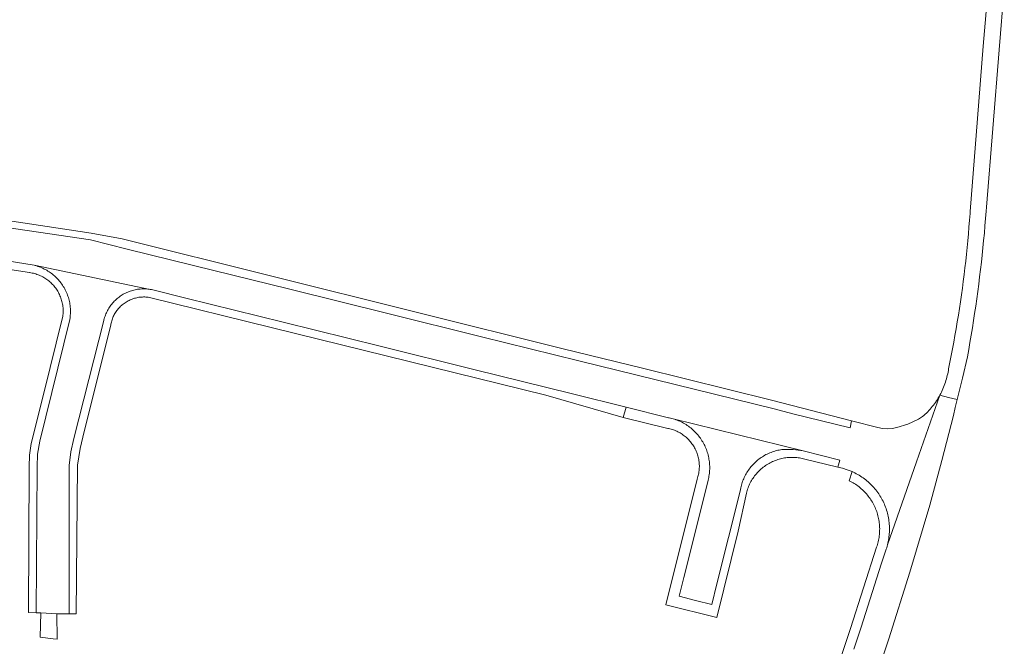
# Model space of a CAD drawing. Extents: x 146402 to 164798, y 455483 to 464134.
# Tile 568 of 575: x 163169 to 163367, y 460867 to 460994. Entities that reach past the tile are written whole.
import ezdxf

# ---------------------------------------------------------------- set-up
doc = ezdxf.new("R2010")
doc.units = 0
doc.header["$LTSCALE"] = 0.2
for name, color, linetype, lineweight in [('B-XX-VH-VERHARDING_ASFALT-GV', 252, 'CONTINUOUS', 18), ('B-XX-VH-VERHARDING_BETONSTRAATSTEEN-GV', 252, 'CONTINUOUS', 18), ('B-XX-VH-VERHARDING_FUNDERING_ZAND-GV', 252, 'CONTINUOUS', 18), ('B-XX-VH-VERHARDING_TEGEL-GV', 252, 'CONTINUOUS', 18)]:
    doc.layers.add(name, color=color, linetype=linetype, lineweight=lineweight)

msp = doc.modelspace()

# ---------------------------------------------------------------- linework, layer by layer
at = {"layer": 'B-XX-VH-VERHARDING_ASFALT-GV'}
for points in [[(163363.9, 461000), (163362.891, 460988.258), (163361.744, 460973.72), (163360.264, 460954.95), (163360.235, 460954.527), (163360.134, 460953.153), (163360.025, 460951.781), (163359.909, 460950.409), (163359.784, 460949.037), (163359.652, 460947.667), (163359.512, 460946.297), (163359.363, 460944.928), (163359.207, 460943.56), (163359.043, 460942.193), (163358.87, 460940.826), (163358.69, 460939.461), (163358.502, 460938.097), (163358.306, 460936.734), (163358.102, 460935.372), (163357.89, 460934.012), (163357.671, 460932.652), (163357.443, 460931.294), (163357.207, 460929.938), (163356.964, 460928.582), (163356.713, 460927.229), (163356.454, 460925.876), (163356.187, 460924.525), (163355.912, 460923.176), (163355.866, 460922.868), (163355.807, 460922.521), (163355.74, 460922.175), (163355.664, 460921.83), (163355.582, 460921.487), (163355.491, 460921.146), (163355.392, 460920.808), (163355.286, 460920.472), (163355.173, 460920.138), (163355.052, 460919.807), (163354.923, 460919.478), (163354.787, 460919.153), (163354.644, 460918.831), (163354.493, 460918.512), (163354.335, 460918.197), (163354.17, 460917.885), (163355.923, 460917.429), (163357.666, 460916.976), (163358.7, 460921.29), (163359.704, 460925.611), (163359.969, 460927.07), (163360.225, 460928.531), (163360.475, 460929.993), (163360.716, 460931.457), (163360.949, 460932.921), (163361.174, 460934.387), (163361.391, 460935.855), (163361.601, 460937.323), (163361.802, 460938.792), (163361.996, 460940.263), (163362.181, 460941.734), (163362.359, 460943.207), (163362.529, 460944.68), (163362.691, 460946.155), (163362.845, 460947.63), (163362.99, 460949.106), (163363.128, 460950.582), (163363.258, 460952.06), (163363.38, 460953.538), (163363.494, 460955.017), (163363.553, 460955.82), (163366.129, 460987.58), (163367.153, 461000)], [(163115.88, 460953.039), (163171.552, 460944.076), (163194.943, 460939.212), (163195.196, 460939.165), (163195.446, 460939.111), (163202.13, 460937.47), (163221.75, 460932.6), (163241.31, 460927.79), (163260.21, 460923.08), (163280.08, 460918.14), (163290.9, 460915.46), (163299.47, 460913.34), (163299.546, 460913.324), (163299.826, 460913.263), (163300.104, 460913.193), (163300.381, 460913.116), (163300.408, 460913.107), (163326.623, 460906.643), (163333.98, 460904.8), (163333.599, 460903.35), (163334.52, 460903.16), (163335.496, 460902.849), (163336.445, 460902.465), (163336.737, 460902.33), (163337.026, 460902.187), (163337.312, 460902.036), (163337.594, 460901.879), (163337.872, 460901.715), (163338.146, 460901.544), (163338.416, 460901.367), (163338.681, 460901.182), (163338.942, 460900.991), (163339.197, 460900.794), (163339.448, 460900.591), (163339.694, 460900.381), (163339.934, 460900.165), (163340.169, 460899.944), (163340.398, 460899.716), (163340.622, 460899.483), (163340.84, 460899.245), (163341.052, 460899.001), (163341.258, 460898.752), (163341.457, 460898.498), (163341.65, 460898.24), (163341.837, 460897.976), (163342.017, 460897.708), (163342.084, 460897.601), (163342.248, 460897.325), (163342.406, 460897.046), (163342.557, 460896.762), (163342.701, 460896.475), (163342.837, 460896.185), (163342.967, 460895.891), (163343.089, 460895.594), (163343.203, 460895.294), (163343.31, 460894.991), (163343.41, 460894.685), (163343.501, 460894.378), (163343.586, 460894.068), (163343.662, 460893.756), (163343.731, 460893.442), (163343.791, 460893.127), (163343.844, 460892.81), (163343.889, 460892.492), (163343.926, 460892.173), (163343.955, 460891.854), (163343.976, 460891.533), (163343.989, 460891.212), (163343.994, 460890.891), (163343.991, 460890.57), (163343.98, 460890.249), (163343.962, 460889.929), (163343.935, 460889.609), (163343.9, 460889.289), (163343.857, 460888.971), (163343.806, 460888.654), (163343.748, 460888.338), (163343.681, 460888.024), (163343.607, 460887.712), (163349.466, 460904.427), (163354.17, 460917.885), (163354.02, 460917.615), (163353.841, 460917.311), (163353.657, 460917.01), (163353.465, 460916.714), (163353.266, 460916.422), (163353.061, 460916.135), (163352.85, 460915.853), (163352.632, 460915.575), (163352.408, 460915.303), (163352.178, 460915.036), (163351.942, 460914.773), (163351.699, 460914.517), (163351.452, 460914.266), (163351.198, 460914.02), (163350.939, 460913.781), (163350.675, 460913.547), (163350.267, 460913.293), (163349.851, 460913.051), (163347.731, 460912.041), (163345.491, 460911.335), (163344.508, 460911.135), (163343.506, 460911.092), (163342.57, 460911.168), (163341.65, 460911.36), (163336.34, 460912.69), (163336.07, 460911.31), (163324.54, 460914.13), (163320.76, 460915.1), (163300.75, 460920.03), (163281.37, 460924.83), (163261.75, 460929.68), (163242.83, 460934.39), (163223.08, 460939.26), (163203.68, 460944.06), (163190.304, 460947.314), (163182.876, 460949.198), (163110.735, 460959.833)], [(163338.79, 460853.37), (163343.86, 460868.75), (163348.131, 460882.159), (163352.102, 460895.66), (163354.555, 460904.703), (163356.88, 460913.78), (163357.275, 460915.378), (163357.666, 460916.976), (163355.923, 460917.429), (163354.17, 460917.885), (163349.466, 460904.427), (163343.607, 460887.712), (163343.525, 460887.401), (163343.435, 460887.093), (163343.338, 460886.787), (163342.33, 460883.78), (163338.271, 460871.06), (163336.833, 460866.638)]]:
    msp.add_lwpolyline(points, dxfattribs=at)
msp.add_lwpolyline([(163326.623, 460906.643), (163300.408, 460913.107), (163300.654, 460913.03), (163300.926, 460912.938), (163301.194, 460912.838), (163301.46, 460912.73), (163301.723, 460912.615), (163301.982, 460912.493), (163302.238, 460912.363), (163302.49, 460912.227), (163302.738, 460912.083), (163302.983, 460911.933), (163303.222, 460911.775), (163303.458, 460911.612), (163303.688, 460911.441), (163303.914, 460911.265), (163304.135, 460911.082), (163304.351, 460910.893), (163304.561, 460910.698), (163304.766, 460910.497), (163304.965, 460910.291), (163305.158, 460910.079), (163305.345, 460909.862), (163305.526, 460909.639), (163305.701, 460909.412), (163305.87, 460909.18), (163306.032, 460908.943), (163306.187, 460908.702), (163306.335, 460908.457), (163306.477, 460908.208), (163306.611, 460907.954), (163306.739, 460907.698), (163306.859, 460907.437), (163306.972, 460907.174), (163307.078, 460906.907), (163307.176, 460906.637), (163307.266, 460906.365), (163307.349, 460906.091), (163307.424, 460905.814), (163307.492, 460905.536), (163307.551, 460905.255), (163307.603, 460904.973), (163307.647, 460904.69), (163307.683, 460904.405), (163307.711, 460904.12), (163307.731, 460903.834), (163307.743, 460903.547), (163307.747, 460903.26), (163307.743, 460902.974), (163307.731, 460902.687), (163307.711, 460902.401), (163307.683, 460902.116), (163307.647, 460901.831), (163307.604, 460901.548), (163307.552, 460901.266), (163307.492, 460900.986), (163307.425, 460900.707), (163307.35, 460900.43), (163302.53, 460881.08), (163301.61, 460877.31), (163304.891, 460876.492), (163308.19, 460875.67), (163309.21, 460879.83), (163311.55, 460889.17), (163313.933, 460898.77), (163313.952, 460898.882), (163314.006, 460899.158), (163314.067, 460899.432), (163314.136, 460899.705), (163314.213, 460899.975), (163314.298, 460900.243), (163314.39, 460900.508), (163314.49, 460900.771), (163314.597, 460901.031), (163314.711, 460901.287), (163314.833, 460901.541), (163314.962, 460901.79), (163315.098, 460902.036), (163315.24, 460902.278), (163315.39, 460902.516), (163315.546, 460902.749), (163315.709, 460902.978), (163315.879, 460903.203), (163316.054, 460903.422), (163316.236, 460903.636), (163316.424, 460903.845), (163316.618, 460904.048), (163316.818, 460904.246), (163317.023, 460904.438), (163317.233, 460904.625), (163317.449, 460904.805), (163317.669, 460904.979), (163317.895, 460905.146), (163318.125, 460905.307), (163318.36, 460905.462), (163318.599, 460905.609), (163318.842, 460905.75), (163319.089, 460905.884), (163319.34, 460906.011), (163319.594, 460906.131), (163319.852, 460906.243), (163320.112, 460906.348), (163320.376, 460906.445), (163320.642, 460906.535), (163320.911, 460906.617), (163321.182, 460906.692), (163321.455, 460906.759), (163321.729, 460906.818), (163322.006, 460906.869), (163322.283, 460906.913), (163322.562, 460906.948), (163324.603, 460906.937)], close=True, dxfattribs=at)
at = {"layer": 'B-XX-VH-VERHARDING_BETONSTRAATSTEEN-GV'}
msp.add_lwpolyline([(163194.943, 460939.212), (163171.552, 460944.076), (163171.753, 460944.024), (163172.019, 460943.948), (163172.283, 460943.864), (163172.545, 460943.773), (163172.804, 460943.674), (163173.06, 460943.568), (163173.312, 460943.454), (163173.562, 460943.333), (163173.807, 460943.205), (163174.049, 460943.07), (163174.287, 460942.928), (163174.521, 460942.779), (163174.75, 460942.624), (163174.975, 460942.462), (163175.195, 460942.293), (163175.41, 460942.118), (163175.62, 460941.937), (163175.824, 460941.751), (163176.023, 460941.558), (163176.217, 460941.359), (163176.404, 460941.156), (163176.586, 460940.946), (163176.762, 460940.732), (163176.931, 460940.513), (163177.094, 460940.289), (163177.25, 460940.06), (163177.4, 460939.827), (163177.543, 460939.589), (163177.679, 460939.348), (163177.807, 460939.103), (163177.929, 460938.854), (163178.044, 460938.602), (163178.151, 460938.346), (163178.251, 460938.088), (163178.343, 460937.826), (163178.428, 460937.563), (163178.505, 460937.296), (163178.574, 460937.028), (163178.636, 460936.758), (163178.69, 460936.486), (163178.736, 460936.213), (163178.774, 460935.938), (163178.804, 460935.663), (163178.826, 460935.387), (163178.84, 460935.11), (163178.846, 460934.833), (163178.844, 460934.556), (163178.834, 460934.279), (163178.816, 460934.003), (163178.791, 460933.727), (163178.757, 460933.452), (163178.715, 460933.178), (163172.699, 460908.573), (163172.214, 460906.007), (163172.12, 460903.398), (163171.928, 460874.005), (163172.856, 460873.977), (163176.07, 460873.768), (163178.614, 460873.761), (163178.601, 460903.677), (163178.931, 460906.424), (163179.539, 460909.123), (163185.584, 460932.978), (163185.603, 460933.059), (163185.668, 460933.307), (163185.74, 460933.553), (163185.82, 460933.797), (163185.908, 460934.037), (163186.003, 460934.275), (163186.105, 460934.51), (163186.215, 460934.742), (163186.332, 460934.97), (163186.455, 460935.195), (163186.586, 460935.415), (163186.724, 460935.631), (163186.868, 460935.843), (163187.019, 460936.05), (163187.176, 460936.253), (163187.34, 460936.45), (163187.51, 460936.642), (163187.685, 460936.829), (163187.866, 460937.01), (163188.053, 460937.186), (163188.245, 460937.355), (163188.443, 460937.519), (163188.645, 460937.676), (163188.852, 460937.827), (163189.064, 460937.971), (163189.28, 460938.109), (163189.501, 460938.24), (163189.725, 460938.363), (163189.953, 460938.48), (163190.185, 460938.59), (163190.42, 460938.692), (163190.658, 460938.787), (163190.899, 460938.875), (163191.142, 460938.955), (163191.388, 460939.027), (163191.636, 460939.092), (163191.886, 460939.148), (163192.138, 460939.198), (163192.391, 460939.239), (163192.645, 460939.272), (163192.9, 460939.297), (163193.156, 460939.314), (163193.412, 460939.324), (163193.668, 460939.325), (163193.924, 460939.318), (163194.18, 460939.304), (163194.436, 460939.281), (163194.69, 460939.25)], close=True, dxfattribs=at)
at = {"layer": 'B-XX-VH-VERHARDING_FUNDERING_ZAND-GV'}
msp.add_lwpolyline([(163176.07, 460873.768), (163172.856, 460873.977), (163172.74, 460869.041), (163175.365, 460868.725), (163176.134, 460868.632)], close=True, dxfattribs=at)
at = {"layer": 'B-XX-VH-VERHARDING_TEGEL-GV'}
for points in [[(163084.434, 460965.541), (163055.53, 460970.085), (163055.251, 460968.426), (163083.297, 460964.015), (163105.593, 460960.617), (163110.735, 460959.833), (163182.876, 460949.198), (163190.304, 460947.314), (163203.68, 460944.06), (163223.08, 460939.26), (163242.83, 460934.39), (163261.75, 460929.68), (163281.37, 460924.83), (163300.75, 460920.03), (163320.76, 460915.1), (163324.54, 460914.13), (163336.07, 460911.31), (163336.34, 460912.69), (163320.22, 460916.887), (163294.178, 460923.315), (163278.168, 460927.245), (163189.255, 460949.434), (163183.051, 460950.596), (163111.05, 460961.456)], [(163193.924, 460939.318), (163193.668, 460939.325), (163193.412, 460939.324), (163193.156, 460939.314), (163192.9, 460939.297), (163192.645, 460939.272), (163192.391, 460939.239), (163192.138, 460939.198), (163191.886, 460939.148), (163191.636, 460939.092), (163191.388, 460939.027), (163191.142, 460938.955), (163190.899, 460938.875), (163190.658, 460938.787), (163190.42, 460938.692), (163190.185, 460938.59), (163189.953, 460938.48), (163189.725, 460938.363), (163189.501, 460938.24), (163189.28, 460938.109), (163189.064, 460937.971), (163188.852, 460937.827), (163188.645, 460937.676), (163188.443, 460937.519), (163188.245, 460937.355), (163188.053, 460937.186), (163187.866, 460937.01), (163187.685, 460936.829), (163187.51, 460936.642), (163187.34, 460936.45), (163187.176, 460936.253), (163187.019, 460936.05), (163186.868, 460935.843), (163186.724, 460935.631), (163186.586, 460935.415), (163186.455, 460935.195), (163186.332, 460934.97), (163186.215, 460934.742), (163186.105, 460934.51), (163186.003, 460934.275), (163185.908, 460934.037), (163185.82, 460933.797), (163185.74, 460933.553), (163185.668, 460933.307), (163185.603, 460933.059), (163185.584, 460932.978), (163179.539, 460909.123), (163178.931, 460906.424), (163178.601, 460903.677), (163178.614, 460873.761), (163179.995, 460873.757), (163180.294, 460903.734), (163180.807, 460907.155), (163181.603, 460910.521), (163186.96, 460932.016), (163186.99, 460932.188), (163187.038, 460932.416), (163187.093, 460932.642), (163187.156, 460932.866), (163187.227, 460933.087), (163187.305, 460933.307), (163187.391, 460933.523), (163187.484, 460933.736), (163187.584, 460933.946), (163187.691, 460934.152), (163187.806, 460934.355), (163187.927, 460934.553), (163188.056, 460934.748), (163188.19, 460934.937), (163188.331, 460935.122), (163188.479, 460935.302), (163188.633, 460935.477), (163188.792, 460935.646), (163188.957, 460935.81), (163189.128, 460935.968), (163189.304, 460936.12), (163189.485, 460936.266), (163189.671, 460936.406), (163189.862, 460936.539), (163190.058, 460936.665), (163190.257, 460936.785), (163190.46, 460936.898), (163190.668, 460937.003), (163190.879, 460937.102), (163191.093, 460937.193), (163191.31, 460937.277), (163191.529, 460937.353), (163191.752, 460937.422), (163191.976, 460937.483), (163192.203, 460937.536), (163192.431, 460937.582), (163192.661, 460937.619), (163192.891, 460937.649), (163193.123, 460937.67), (163193.355, 460937.684), (163193.588, 460937.69), (163193.82, 460937.688), (163194.053, 460937.677), (163194.285, 460937.659), (163194.516, 460937.633), (163219.598, 460931.437), (163274.692, 460917.864), (163290.33, 460913.35), (163290.9, 460915.46), (163280.08, 460918.14), (163260.21, 460923.08), (163241.31, 460927.79), (163221.75, 460932.6), (163202.13, 460937.47), (163195.446, 460939.111), (163195.196, 460939.165), (163194.943, 460939.212), (163194.69, 460939.25), (163194.436, 460939.281), (163194.18, 460939.304)], [(163299.47, 460913.34), (163290.9, 460915.46), (163290.33, 460913.35), (163299.31, 460911.17), (163299.458, 460911.141), (163299.701, 460911.086), (163299.943, 460911.023), (163300.183, 460910.953), (163300.42, 460910.875), (163300.654, 460910.79), (163300.886, 460910.697), (163301.114, 460910.597), (163301.34, 460910.489), (163301.561, 460910.374), (163301.779, 460910.253), (163301.993, 460910.124), (163302.203, 460909.988), (163302.408, 460909.846), (163302.608, 460909.698), (163302.804, 460909.543), (163302.994, 460909.381), (163303.18, 460909.214), (163303.36, 460909.041), (163303.534, 460908.862), (163303.702, 460908.678), (163303.865, 460908.489), (163304.021, 460908.294), (163304.171, 460908.095), (163304.314, 460907.89), (163304.451, 460907.681), (163304.581, 460907.468), (163304.704, 460907.251), (163304.821, 460907.03), (163304.929, 460906.806), (163305.031, 460906.578), (163305.126, 460906.347), (163305.213, 460906.113), (163305.292, 460905.876), (163305.364, 460905.637), (163305.428, 460905.396), (163305.484, 460905.153), (163305.533, 460904.908), (163305.574, 460904.662), (163305.606, 460904.415), (163305.631, 460904.166), (163305.648, 460903.917), (163305.657, 460903.668), (163305.658, 460903.418), (163305.65, 460903.169), (163305.635, 460902.92), (163305.612, 460902.671), (163305.581, 460902.424), (163305.542, 460902.177), (163305.495, 460901.932), (163305.44, 460901.688), (163305.378, 460901.447), (163305.308, 460901.207), (163305.23, 460900.97), (163298.92, 460875.56), (163309.18, 460873.06), (163313.5, 460890.42), (163315.14, 460898.115), (163315.146, 460898.138), (163315.217, 460898.405), (163315.296, 460898.669), (163315.382, 460898.931), (163315.476, 460899.191), (163315.577, 460899.447), (163315.686, 460899.701), (163315.802, 460899.951), (163315.926, 460900.198), (163316.056, 460900.441), (163316.193, 460900.68), (163316.338, 460900.916), (163316.489, 460901.146), (163316.646, 460901.373), (163316.811, 460901.595), (163316.981, 460901.811), (163317.158, 460902.023), (163317.341, 460902.23), (163317.53, 460902.431), (163317.724, 460902.627), (163317.924, 460902.817), (163318.13, 460903.001), (163318.34, 460903.179), (163318.556, 460903.351), (163318.777, 460903.516), (163319.002, 460903.675), (163319.232, 460903.828), (163319.467, 460903.973), (163319.705, 460904.112), (163319.947, 460904.244), (163320.193, 460904.369), (163320.443, 460904.487), (163320.696, 460904.597), (163320.952, 460904.7), (163321.21, 460904.795), (163321.472, 460904.883), (163321.736, 460904.964), (163322.002, 460905.036), (163322.27, 460905.101), (163322.54, 460905.158), (163322.812, 460905.208), (163323.084, 460905.249), (163323.358, 460905.282), (163323.633, 460905.308), (163323.908, 460905.325), (163324.184, 460905.335), (163324.46, 460905.337), (163324.736, 460905.33), (163325.011, 460905.315), (163325.286, 460905.293), (163325.56, 460905.263), (163325.834, 460905.224), (163326.106, 460905.178), (163326.376, 460905.124), (163326.645, 460905.062), (163333.599, 460903.35), (163333.98, 460904.8), (163326.623, 460906.643), (163324.603, 460906.937), (163322.562, 460906.948), (163322.283, 460906.913), (163322.006, 460906.869), (163321.729, 460906.818), (163321.455, 460906.759), (163321.182, 460906.692), (163320.911, 460906.617), (163320.642, 460906.535), (163320.376, 460906.445), (163320.112, 460906.348), (163319.852, 460906.243), (163319.594, 460906.131), (163319.34, 460906.011), (163319.089, 460905.884), (163318.842, 460905.75), (163318.599, 460905.609), (163318.36, 460905.462), (163318.125, 460905.307), (163317.895, 460905.146), (163317.669, 460904.979), (163317.449, 460904.805), (163317.233, 460904.625), (163317.023, 460904.438), (163316.818, 460904.246), (163316.618, 460904.048), (163316.424, 460903.845), (163316.236, 460903.636), (163316.054, 460903.422), (163315.879, 460903.203), (163315.709, 460902.978), (163315.546, 460902.749), (163315.39, 460902.516), (163315.24, 460902.278), (163315.098, 460902.036), (163314.962, 460901.79), (163314.833, 460901.541), (163314.711, 460901.287), (163314.597, 460901.031), (163314.49, 460900.771), (163314.39, 460900.508), (163314.298, 460900.243), (163314.213, 460899.975), (163314.136, 460899.705), (163314.067, 460899.432), (163314.006, 460899.158), (163313.952, 460898.882), (163313.933, 460898.77), (163311.55, 460889.17), (163309.21, 460879.83), (163308.19, 460875.67), (163304.891, 460876.492), (163301.61, 460877.31), (163302.53, 460881.08), (163307.35, 460900.43), (163307.425, 460900.707), (163307.492, 460900.986), (163307.552, 460901.266), (163307.604, 460901.548), (163307.647, 460901.831), (163307.683, 460902.116), (163307.711, 460902.401), (163307.731, 460902.687), (163307.743, 460902.974), (163307.747, 460903.26), (163307.743, 460903.547), (163307.731, 460903.834), (163307.711, 460904.12), (163307.683, 460904.405), (163307.647, 460904.69), (163307.603, 460904.973), (163307.551, 460905.255), (163307.492, 460905.536), (163307.424, 460905.814), (163307.349, 460906.091), (163307.266, 460906.365), (163307.176, 460906.637), (163307.078, 460906.907), (163306.972, 460907.174), (163306.859, 460907.437), (163306.739, 460907.698), (163306.611, 460907.954), (163306.477, 460908.208), (163306.335, 460908.457), (163306.187, 460908.702), (163306.032, 460908.943), (163305.87, 460909.18), (163305.701, 460909.412), (163305.526, 460909.639), (163305.345, 460909.862), (163305.158, 460910.079), (163304.965, 460910.291), (163304.766, 460910.497), (163304.561, 460910.698), (163304.351, 460910.893), (163304.135, 460911.082), (163303.914, 460911.265), (163303.688, 460911.441), (163303.458, 460911.612), (163303.222, 460911.775), (163302.983, 460911.933), (163302.738, 460912.083), (163302.49, 460912.227), (163302.238, 460912.363), (163301.982, 460912.493), (163301.723, 460912.615), (163301.46, 460912.73), (163301.194, 460912.838), (163300.926, 460912.938), (163300.654, 460913.03), (163300.408, 460913.107), (163300.381, 460913.116), (163300.104, 460913.193), (163299.826, 460913.263), (163299.546, 460913.324)]]:
    msp.add_lwpolyline(points, close=True, dxfattribs=at)
for points in [[(163129.733, 460948.882), (163170.582, 460942.618), (163170.634, 460942.611), (163170.882, 460942.571), (163171.128, 460942.523), (163171.373, 460942.468), (163171.615, 460942.405), (163171.856, 460942.334), (163172.094, 460942.255), (163172.33, 460942.169), (163172.562, 460942.076), (163172.792, 460941.975), (163173.018, 460941.867), (163173.241, 460941.751), (163173.459, 460941.629), (163173.674, 460941.5), (163173.885, 460941.363), (163174.091, 460941.221), (163174.293, 460941.071), (163174.489, 460940.916), (163174.681, 460940.754), (163174.867, 460940.586), (163175.048, 460940.413), (163175.223, 460940.233), (163175.393, 460940.048), (163175.556, 460939.858), (163175.714, 460939.663), (163175.865, 460939.463), (163176.009, 460939.258), (163176.147, 460939.048), (163176.278, 460938.835), (163176.402, 460938.617), (163176.52, 460938.395), (163176.63, 460938.17), (163176.733, 460937.941), (163176.828, 460937.709), (163176.916, 460937.475), (163176.997, 460937.237), (163177.07, 460936.997), (163177.135, 460936.755), (163177.193, 460936.511), (163177.243, 460936.265), (163177.284, 460936.018), (163177.318, 460935.77), (163177.344, 460935.52), (163177.362, 460935.27), (163177.372, 460935.019), (163177.374, 460934.769), (163177.369, 460934.518), (163177.355, 460934.268), (163177.333, 460934.018), (163177.303, 460933.769), (163177.265, 460933.521), (163173.45, 460918.288), (163170.91, 460908.143), (163170.597, 460905.793), (163170.523, 460903.424), (163170.351, 460874.069), (163171.928, 460874.005), (163172.12, 460903.398), (163172.214, 460906.007), (163172.699, 460908.573), (163178.715, 460933.178), (163178.757, 460933.452), (163178.791, 460933.727), (163178.816, 460934.003), (163178.834, 460934.279), (163178.844, 460934.556), (163178.846, 460934.833), (163178.84, 460935.11), (163178.826, 460935.387), (163178.804, 460935.663), (163178.774, 460935.938), (163178.736, 460936.213), (163178.69, 460936.486), (163178.636, 460936.758), (163178.574, 460937.028), (163178.505, 460937.296), (163178.428, 460937.563), (163178.343, 460937.826), (163178.251, 460938.088), (163178.151, 460938.346), (163178.044, 460938.602), (163177.929, 460938.854), (163177.807, 460939.103), (163177.679, 460939.348), (163177.543, 460939.589), (163177.4, 460939.827), (163177.25, 460940.06), (163177.094, 460940.289), (163176.931, 460940.513), (163176.762, 460940.732), (163176.586, 460940.946), (163176.404, 460941.156), (163176.217, 460941.359), (163176.023, 460941.558), (163175.824, 460941.751), (163175.62, 460941.937), (163175.41, 460942.118), (163175.195, 460942.293), (163174.975, 460942.462), (163174.75, 460942.624), (163174.521, 460942.779), (163174.287, 460942.928), (163174.049, 460943.07), (163173.807, 460943.205), (163173.562, 460943.333), (163173.312, 460943.454), (163173.06, 460943.568), (163172.804, 460943.674), (163172.545, 460943.773), (163172.283, 460943.864), (163172.019, 460943.948), (163171.753, 460944.024), (163171.552, 460944.076), (163115.88, 460953.039)], [(163336.833, 460866.638), (163338.271, 460871.06), (163342.33, 460883.78), (163343.338, 460886.787), (163343.435, 460887.093), (163343.525, 460887.401), (163343.607, 460887.712), (163343.681, 460888.024), (163343.748, 460888.338), (163343.806, 460888.654), (163343.857, 460888.971), (163343.9, 460889.289), (163343.935, 460889.609), (163343.962, 460889.929), (163343.98, 460890.249), (163343.991, 460890.57), (163343.994, 460890.891), (163343.989, 460891.212), (163343.976, 460891.533), (163343.955, 460891.854), (163343.926, 460892.173), (163343.889, 460892.492), (163343.844, 460892.81), (163343.791, 460893.127), (163343.731, 460893.442), (163343.662, 460893.756), (163343.586, 460894.068), (163343.501, 460894.378), (163343.41, 460894.685), (163343.31, 460894.991), (163343.203, 460895.294), (163343.089, 460895.594), (163342.967, 460895.891), (163342.837, 460896.185), (163342.701, 460896.475), (163342.557, 460896.762), (163342.406, 460897.046), (163342.248, 460897.325), (163342.084, 460897.601), (163342.017, 460897.708), (163341.837, 460897.976), (163341.65, 460898.24), (163341.457, 460898.498), (163341.258, 460898.752), (163341.052, 460899.001), (163340.84, 460899.245), (163340.622, 460899.483), (163340.398, 460899.716), (163340.169, 460899.944), (163339.934, 460900.165), (163339.694, 460900.381), (163339.448, 460900.591), (163339.197, 460900.794), (163338.942, 460900.991), (163338.681, 460901.182), (163338.416, 460901.367), (163338.146, 460901.544), (163337.872, 460901.715), (163337.594, 460901.879), (163337.312, 460902.036), (163337.026, 460902.187), (163336.737, 460902.33), (163336.445, 460902.465), (163335.866, 460900.624), (163336.13, 460900.493), (163336.39, 460900.354), (163336.646, 460900.209), (163336.899, 460900.056), (163337.147, 460899.897), (163337.391, 460899.732), (163337.63, 460899.559), (163337.864, 460899.381), (163338.093, 460899.196), (163338.318, 460899.004), (163338.537, 460898.807), (163338.75, 460898.604), (163338.958, 460898.395), (163339.161, 460898.181), (163339.357, 460897.961), (163339.547, 460897.736), (163339.731, 460897.506), (163339.909, 460897.271), (163340.081, 460897.031), (163340.246, 460896.786), (163340.404, 460896.538), (163340.555, 460896.285), (163340.699, 460896.028), (163340.837, 460895.767), (163340.967, 460895.503), (163341.09, 460895.235), (163341.206, 460894.964), (163341.314, 460894.69), (163341.415, 460894.413), (163341.508, 460894.133), (163341.594, 460893.851), (163341.672, 460893.567), (163341.742, 460893.28), (163341.805, 460892.992), (163341.859, 460892.703), (163341.906, 460892.412), (163341.945, 460892.12), (163341.975, 460891.826), (163341.998, 460891.533), (163342.013, 460891.238), (163342.02, 460890.944), (163342.019, 460890.649), (163342.01, 460890.354), (163341.993, 460890.06), (163341.968, 460889.766), (163341.935, 460889.473), (163341.894, 460889.181), (163341.845, 460888.891), (163341.788, 460888.602), (163341.724, 460888.314), (163341.652, 460888.028), (163341.571, 460887.745), (163341.484, 460887.463), (163341.395, 460887.203), (163336.136, 460870.84), (163332.196, 460859.005)]]:
    msp.add_lwpolyline(points, dxfattribs=at)

doc.saveas('drawing.dxf')
